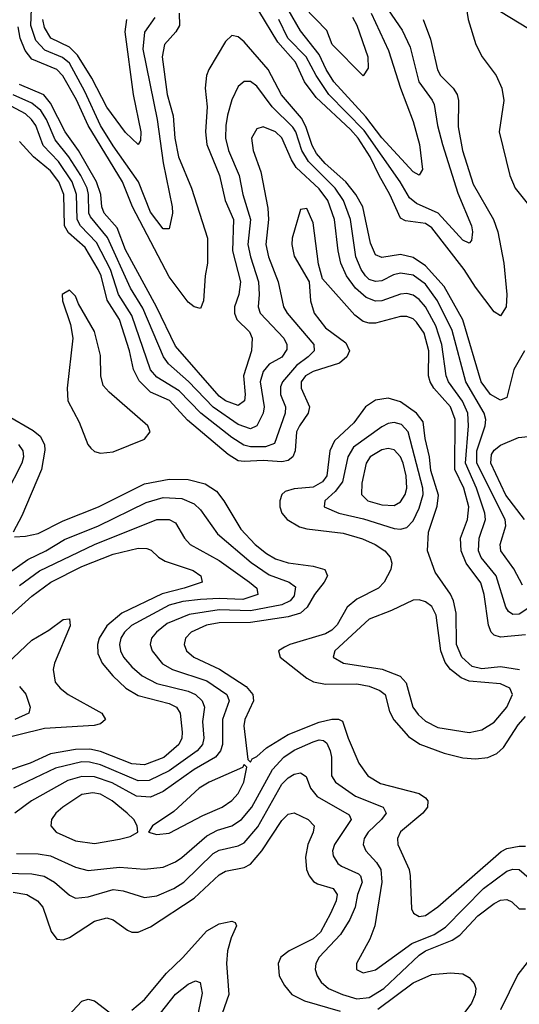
# Model space of a CAD drawing. Header units: inches. Extents: x 990535 to 1117859, y 769386 to 892122.
# Tile 548 of 656: x 1065231 to 1066830, y 833739 to 836889. Entities that reach past the tile are written whole.
import ezdxf

# ---------------------------------------------------------------- set-up
doc = ezdxf.new("R2010")
doc.units = ezdxf.units.IN
doc.header["$MEASUREMENT"] = 0
doc.layers.add('B0863', color=7, linetype='Continuous')

msp = doc.modelspace()

# ---------------------------------------------------------------- linework, layer by layer
at = {"layer": 'B0863', "color": 5}
for points, elevation in [([(1066355.6, 836910), (1066411.2, 836790), (1066449.5, 836669.5), (1066490, 836563.6), (1066511.2, 836490), (1066520.5, 836410), (1066510, 836391.1), (1066490, 836402.2), (1066390, 836510.6), (1066338.6, 836578.6), (1066236.7, 836690), (1066211.6, 836730), (1066190, 836778), (1066130, 836852.9), (1066050.8, 836990.8)], 2540), ([(1065664, 836896), (1065630.9, 836849.1), (1065625, 836795), (1065671.1, 836570), (1065690.7, 836430.7), (1065718.8, 836290), (1065720.4, 836270), (1065710, 836219.7), (1065690, 836219.4), (1065650, 836272.9), (1065610.8, 836370), (1065530, 836485.2), (1065490, 836550.3), (1065439.4, 836659.4), (1065390, 836749.6), (1065368.4, 836768.4), (1065311.7, 836791.7), (1065282.9, 836822.9), (1065266.8, 836870), (1065269.8, 836950)], 2560), ([(1066296.7, 836896.7), (1066310, 836871.3), (1066345.5, 836770), (1066346, 836734), (1066330, 836709.2), (1066231.2, 836810), (1066213.9, 836853.9), (1066140.4, 836930)], 2520), ([(1065741.1, 836910), (1065743, 836870), (1065731.1, 836850), (1065694.4, 836810), (1065687.2, 836770), (1065703.2, 836650), (1065721.8, 836581.8), (1065727.1, 836510), (1065739, 836450), (1065781.3, 836350), (1065831.8, 836190), (1065832.4, 836110), (1065824.6, 836070), (1065819.8, 835990), (1065810, 835964.8), (1065790, 835969.9), (1065770, 835985.7), (1065710, 836066.2), (1065592.5, 836290), (1065560.5, 836370), (1065449.8, 836550), (1065412.4, 836632.4), (1065368.9, 836708.9), (1065349.8, 836729.8), (1065270, 836763.1), (1065248.4, 836790), (1065233, 836830), (1065226.4, 836866.4)], 2580), ([(1066522.3, 836890), (1066546.2, 836826.2), (1066568.1, 836728.1), (1066577.9, 836710), (1066618.2, 836670), (1066631.7, 836650), (1066635.3, 836630), (1066634.1, 836545.9), (1066648.7, 836470), (1066682.9, 836362.9), (1066747.2, 836250), (1066761.9, 836210), (1066780.4, 836110), (1066790.4, 836009.6), (1066788, 835970), (1066770, 835941.4), (1066750, 835954.8), (1066690, 836033), (1066654.2, 836090), (1066550, 836223.1), (1066530, 836237.4), (1066465.7, 836245.7), (1066450, 836253.7), (1066416, 836330), (1066381.3, 836390), (1066353.4, 836450), (1066314, 836510), (1066290, 836537.3), (1066179.7, 836639.7), (1066142.6, 836690), (1066113.5, 836753.5), (1066056.9, 836816.9), (1065996.9, 836916.9)], 2580), ([(1066410, 836920.2), (1066455.3, 836855.3), (1066481.1, 836801.1), (1066508.3, 836690), (1066551.6, 836631.6), (1066557.4, 836617.4), (1066567.9, 836550), (1066584.2, 836490), (1066634, 836334), (1066677.5, 836230), (1066680.9, 836210), (1066677, 836183), (1066670, 836174.3), (1066650, 836183.9), (1066570.2, 836270.2), (1066501, 836301), (1066479.3, 836319.3), (1066448.9, 836370), (1066334, 836534), (1066221.1, 836650), (1066180.2, 836710), (1066147.9, 836770), (1066089.6, 836830), (1066060.8, 836890)], 2560), ([(1065573.1, 836890), (1065567.2, 836850), (1065594.6, 836650), (1065618.4, 836530), (1065617.7, 836502.3), (1065610, 836489.7), (1065570, 836528.4), (1065510, 836608.7), (1065462, 836702), (1065415.6, 836775.6), (1065390, 836800.9), (1065330.9, 836830), (1065310, 836863.6), (1065305.1, 836890)], 2540), ([(1066847.3, 835830), (1066813.1, 835770), (1066790, 835680.5), (1066770, 835672.1), (1066737.6, 835690), (1066708.4, 835730), (1066649.1, 835929.1), (1066590, 836035.6), (1066530, 836101.1), (1066490, 836127.9), (1066450, 836137.3), (1066390, 836127.9), (1066370, 836136.4), (1066354, 836174), (1066329.8, 836289.8), (1066307.3, 836330), (1066274.6, 836370), (1066209, 836429), (1066181.1, 836461.1), (1066166.8, 836486.8), (1066147.4, 836547.4), (1066133.5, 836573.5), (1066068.6, 836648.6), (1066026.8, 836730), (1065950, 836817.9), (1065930, 836833.9), (1065910, 836838.4), (1065890, 836818.8), (1065836.1, 836730), (1065828.8, 836710), (1065824.4, 836670), (1065831.3, 836610), (1065826.1, 836530), (1065830.1, 836490), (1065870.7, 836390), (1065888.4, 836310), (1065915.4, 836250), (1065912.7, 836150), (1065937.6, 836050), (1065932.4, 836010), (1065918.5, 835970), (1065918.7, 835950), (1065926.5, 835930), (1065967, 835890), (1065975.3, 835870), (1065972.6, 835830), (1065946.9, 835750), (1065952.6, 835690), (1065950.4, 835670), (1065930, 835654.6), (1065890, 835669.7), (1065870, 835684.7), (1065730, 835844.5), (1065669.3, 835970), (1065570, 836153), (1065543.2, 836223.2), (1065501.2, 836270), (1065493.9, 836290), (1065490.8, 836330), (1065476.6, 836370), (1065419.1, 836470), (1065377, 836530), (1065330, 836621.6), (1065308.1, 836648.1), (1065230, 836681.7)], 2620), ([(1066840.3, 835080.3), (1066812.6, 835132.6), (1066770.8, 835190), (1066769.5, 835210), (1066786.8, 835270), (1066785, 835290), (1066694.4, 835470), (1066693.9, 835510), (1066721.2, 835590), (1066722.9, 835610), (1066717.5, 835630), (1066659.6, 835730), (1066614.9, 835894.9), (1066568.7, 835990), (1066530, 836042.6), (1066490, 836071.4), (1066450, 836078.1), (1066427.5, 836072.5), (1066390, 836053.5), (1066370, 836050.9), (1066350, 836057.9), (1066338.3, 836070), (1066324.4, 836090), (1066307.5, 836130), (1066290.2, 836250.2), (1066267.9, 836310), (1066241.2, 836350), (1066155, 836435), (1066134.4, 836470), (1066114.6, 836530), (1066105.2, 836545.2), (1066039.6, 836610), (1065990, 836676.3), (1065970, 836691.3), (1065950, 836691.6), (1065930, 836675.1), (1065910, 836633), (1065896.6, 836583.4), (1065890.5, 836550), (1065889.7, 836510), (1065899.2, 836470), (1065933.1, 836390), (1065945.2, 836330), (1065969.5, 836250), (1065961.3, 836170), (1065969.3, 836130), (1065995.5, 836050), (1065998.1, 836010), (1065994.1, 835970), (1066000.5, 835950), (1066076.9, 835870), (1066086.3, 835850), (1066086.5, 835833.5), (1066070, 835809.1), (1066030, 835786.9), (1066010, 835763.4), (1066000.8, 835730), (1066013.6, 835650), (1066010.1, 835630), (1065990.3, 835589.7), (1065970, 835580.5), (1065930, 835593.7), (1065849.8, 835649.8), (1065771.8, 835731.8), (1065707.5, 835787.5), (1065690.9, 835810), (1065625.7, 835965.7), (1065585.4, 836030), (1065512.5, 836192.5), (1065458, 836258), (1065452.8, 836270), (1065451.5, 836330), (1065446.9, 836350), (1065426.2, 836390), (1065388.6, 836450), (1065344.2, 836504.2), (1065316.9, 836570), (1065298.3, 836598.3), (1065270, 836622.3), (1065210, 836649)], 2640), ([(1066890, 835026.8), (1066830, 834987.1), (1066810, 834985.7), (1066795.5, 834995.5), (1066786.8, 835010), (1066756.4, 835110), (1066708.7, 835168.7), (1066699.8, 835190), (1066702.1, 835230), (1066722.4, 835290), (1066720.3, 835310), (1066693.7, 835390), (1066657.6, 835470), (1066667.2, 835590), (1066665.7, 835630), (1066648.6, 835668.6), (1066604.1, 835730), (1066595.9, 835750), (1066582.3, 835850), (1066563.1, 835910), (1066530, 835970.7), (1066510, 835993.9), (1066490, 836007.5), (1066470, 836012.7), (1066450, 836011), (1066390.5, 835989.5), (1066370, 835988.1), (1066339.7, 835999.7), (1066305.7, 836030), (1066276.9, 836070), (1066259.4, 836110), (1066250.2, 836150), (1066239.1, 836250), (1066217.8, 836310), (1066190, 836348.1), (1066116.5, 836416.5), (1066100.7, 836440.7), (1066070, 836510.8), (1066050, 836529.9), (1066010, 836545.9), (1065990, 836540.3), (1065973, 836510), (1065978.8, 836470), (1066002.4, 836402.4), (1066025.5, 836285.5), (1066027.9, 836250), (1066018.5, 836170), (1066027.5, 836130), (1066058, 836050), (1066075.1, 835970), (1066086.8, 835950), (1066172.2, 835850), (1066173.3, 835830), (1066154.7, 835810), (1066117.6, 835782.4), (1066072.1, 835730), (1066065.4, 835714.6), (1066066.1, 835690), (1066081.9, 835650), (1066080.4, 835630), (1066046.9, 835533.1), (1066017.7, 835522.3), (1065970, 835522.7), (1065948.3, 835528.3), (1065910, 835552.4), (1065810.4, 835630.4), (1065741.7, 835701.7), (1065670, 835745.7), (1065650, 835768.5), (1065590, 835943), (1065547.3, 836010), (1065521.6, 836090), (1065476.5, 836176.5), (1065425.5, 836230), (1065415, 836250), (1065413, 836330), (1065398.7, 836370), (1065354.8, 836434.8), (1065306.3, 836486.3), (1065282.4, 836550), (1065269.3, 836570), (1065250, 836587.3), (1065156.6, 836636.6)], 2660), ([(1066850, 834921.5), (1066770, 834913.6), (1066750, 834919.7), (1066740.7, 834930), (1066732.1, 834952.1), (1066718.2, 835050), (1066707.1, 835087.1), (1066660.2, 835150), (1066643.7, 835190), (1066641.9, 835230), (1066664.6, 835290), (1066668.3, 835330), (1066652.5, 835390), (1066623.7, 835450), (1066624.5, 835610), (1066610.4, 835650), (1066556.6, 835710), (1066544.6, 835730), (1066539.4, 835750), (1066540.3, 835830), (1066525.7, 835885.7), (1066501.6, 835921.6), (1066490, 835932.3), (1066470, 835939.7), (1066450, 835939.5), (1066370, 835918), (1066350, 835918), (1066330, 835923.9), (1066304.1, 835944.1), (1066200, 836060), (1066187.2, 836107.2), (1066170, 836239.5), (1066150, 836285.1), (1066130, 836281.2), (1066103.3, 836190), (1066101.9, 836170), (1066110, 836132.2), (1066157.2, 836050), (1066162.2, 835990), (1066174, 835950), (1066210, 835903.3), (1066275.3, 835855.3), (1066286.6, 835830), (1066278.5, 835810), (1066254.8, 835790), (1066170, 835763.1), (1066146.3, 835750), (1066132.3, 835730), (1066131.9, 835710), (1066158.8, 835650), (1066154.9, 835630), (1066126.3, 835590), (1066117.6, 835570), (1066112.9, 835510), (1066105.8, 835490), (1066090, 835478.7), (1066070, 835474.2), (1066010, 835479.1), (1065950, 835475.1), (1065930, 835478.2), (1065898.3, 835498.3), (1065768.2, 835608.2), (1065710.7, 835670.7), (1065650, 835697.7), (1065613.5, 835733.5), (1065594.8, 835770), (1065582.5, 835830), (1065550.4, 835930), (1065511.5, 835991.5), (1065491.6, 836070), (1065482.6, 836090), (1065440.3, 836160.3), (1065387, 836207), (1065374.8, 836230), (1065372.3, 836330), (1065356.1, 836370), (1065330, 836405.5), (1065275.3, 836450), (1065230, 836498.8)], 2680), ([(1066830.7, 834809.3), (1066770, 834819), (1066710, 834811.8), (1066679.7, 834819.7), (1066646.7, 834850), (1066629.7, 834890), (1066628.6, 834990), (1066619.7, 835030), (1066610, 835050.9), (1066561.1, 835121.1), (1066536, 835190), (1066539.2, 835250), (1066567.8, 835332.2), (1066572.1, 835367.9), (1066546.6, 835446.6), (1066543.1, 835490), (1066529, 835549), (1066522.6, 835602.6), (1066501.5, 835630), (1066450, 835666.8), (1066410, 835678.2), (1066370, 835672.1), (1066337.5, 835650), (1066300.3, 835599.7), (1066238.2, 835541.8), (1066224.3, 835510), (1066213.9, 835430), (1066199.9, 835410), (1066170, 835393.7), (1066110, 835388.6), (1066080.8, 835379.2), (1066070, 835369.7), (1066063.6, 835350), (1066063.4, 835330), (1066070.6, 835310), (1066087.3, 835290), (1066126.3, 835266.3), (1066150, 835259.9), (1066266.5, 835246.5), (1066328.5, 835228.5), (1066368.7, 835210), (1066399.5, 835190), (1066417, 835170), (1066422.7, 835150), (1066419.4, 835130), (1066397.8, 835090), (1066379.5, 835070), (1066310, 835035.2), (1066279, 835010), (1066246.9, 834953.1), (1066230, 834935.8), (1066210, 834924.3), (1066095.2, 834890), (1066078.6, 834881.4), (1066059.7, 834870), (1066065.2, 834850), (1066150, 834782.1), (1066171.2, 834771.2), (1066210, 834763.5), (1066310, 834764.1), (1066350, 834756.5), (1066383.4, 834743.4), (1066400.4, 834730), (1066415.3, 834675.3), (1066428.9, 834648.9), (1066475.8, 834595.8), (1066511.5, 834571.5), (1066590, 834543), (1066650, 834527.9), (1066690, 834524.4), (1066730, 834528.4), (1066758.7, 834541.3), (1066779.9, 834560.1), (1066827.1, 834632.9), (1066850, 834660.1)], 2720), ([(1065190, 835623.9), (1065274.6, 835574.6), (1065296.6, 835556.6), (1065310.1, 835530.1), (1065311.8, 835511.8), (1065300.6, 835450), (1065238.2, 835301.8), (1065210.4, 835250)], 2680), ([(1066846.6, 835290), (1066787.6, 835367.6), (1066739.6, 835470), (1066741.8, 835498.2), (1066750, 835511.9), (1066770, 835527.3), (1066827.9, 835552.1), (1066890, 835558.7)], 2620), ([(1065227.3, 835530), (1065241.1, 835510), (1065243.3, 835490), (1065237.8, 835470), (1065188, 835372)], 2660), ([(1065214.8, 835234.8), (1065250, 835236.6), (1065290, 835245.4), (1065370, 835285.4), (1065483.7, 835330), (1065630, 835404.4), (1065710, 835418.5), (1065770, 835417.7), (1065824.3, 835404.3), (1065860.6, 835380.6), (1065884.9, 835350), (1065939, 835259), (1065984.7, 835210), (1066021, 835181), (1066050, 835164.5), (1066090, 835150.9), (1066170, 835140.9), (1066207.5, 835130), (1066216, 835110), (1066205.6, 835090), (1066174.6, 835050), (1066150.8, 835009.2), (1066129.7, 834990.3), (1066090, 834978.4), (1065970, 834960), (1065870, 834959.6), (1065828.5, 834951.5), (1065779.8, 834930), (1065761.9, 834910), (1065757.9, 834890), (1065765.4, 834870), (1065788, 834850), (1065870.8, 834810.8), (1065955.5, 834755.5), (1065977.8, 834730), (1065978.9, 834710), (1065951.4, 834650), (1065948.9, 834630), (1065961.7, 834521.7), (1065970, 834513.4), (1065975.2, 834524.8), (1065990, 834532.1), (1066020.9, 834559.1), (1066090, 834602.3), (1066190, 834642.1), (1066230, 834651.5), (1066251.6, 834651.6), (1066264.4, 834644.4), (1066282.1, 834590), (1066316.2, 834510), (1066345.9, 834470), (1066385.8, 834445.8), (1066510, 834413.8), (1066530, 834399.7), (1066537.5, 834390), (1066536.4, 834370), (1066521.4, 834350), (1066450, 834291.2), (1066440.8, 834270), (1066441.9, 834250), (1066477.2, 834170), (1066481.3, 834150), (1066485, 834045), (1066491.1, 834031.1), (1066510, 834019.6), (1066530, 834022.7), (1066570, 834051.3), (1066772.6, 834227.4), (1066790, 834237.3), (1066830, 834245.3), (1066850, 834244.6)], 2680), ([(1065187.2, 835112.8), (1065257.5, 835162.5), (1065314.5, 835190), (1065374.1, 835225.9), (1065483.6, 835270), (1065635.4, 835344.6), (1065690, 835360.1), (1065750, 835357.4), (1065790, 835340.1), (1065810, 835321.4), (1065863.8, 835243.8), (1065972, 835152), (1066030, 835112.5), (1066093.6, 835090), (1066114.4, 835074.4), (1066110, 835046), (1066096.9, 835030), (1066070, 835017.2), (1065970, 834997.4), (1065870, 835000.8), (1065773.6, 834986.4), (1065702.7, 834957.3), (1065668.5, 834930), (1065653, 834910), (1065648.4, 834890), (1065654.6, 834870), (1065688.5, 834828.5), (1065720.6, 834810), (1065830, 834773.9), (1065893.6, 834730), (1065901.6, 834710), (1065879.8, 834650), (1065879.7, 834570), (1065874, 834550), (1065857.8, 834530), (1065790, 834490.2), (1065690, 834419.5), (1065650, 834401.6), (1065605.1, 834405.1), (1065527.2, 834447.2), (1065470, 834466.7), (1065430, 834467.3), (1065385.4, 834454.6), (1065268.8, 834390), (1065215.6, 834350)], 2660), ([(1065230, 835079.2), (1065294.2, 835125.8), (1065470.3, 835209.7), (1065670, 835290.4), (1065710, 835290.5), (1065730, 835279.4), (1065758.9, 835230), (1065776.6, 835210), (1065870, 835158.9), (1065966.3, 835090), (1065989.6, 835070), (1065993, 835050), (1065945.7, 835034.3), (1065870, 835037.2), (1065810, 835033.8), (1065752.8, 835027.2), (1065710, 835015.8), (1065589.1, 834950.9), (1065566.4, 834930), (1065554.5, 834910), (1065550.1, 834890), (1065553.4, 834870), (1065563.4, 834850), (1065590, 834818.2), (1065623.4, 834790), (1065670, 834765.3), (1065770, 834741.3), (1065793.3, 834730), (1065815.6, 834710), (1065822.2, 834690), (1065815.8, 834644.2), (1065820.5, 834590), (1065816, 834570), (1065798.7, 834550), (1065710, 834486.1), (1065645.4, 834454.6), (1065610, 834454.1), (1065490, 834504.8), (1065454.2, 834514.2), (1065430, 834514.7), (1065346, 834494), (1065211.5, 834430)], 2640), ([(1065150, 834938.3), (1065270, 835044.8), (1065330.5, 835089.5), (1065430, 835139.9), (1065530, 835179.4), (1065610, 835198.5), (1065637.5, 835197.5), (1065652.1, 835192.1), (1065675.5, 835170), (1065697, 835157), (1065786.4, 835126.4), (1065810.9, 835110), (1065814.7, 835090), (1065757.3, 835070), (1065687.4, 835052.6), (1065557.6, 834990), (1065509.8, 834950), (1065485.8, 834910), (1065479.9, 834890), (1065481, 834861), (1065494.6, 834830), (1065528.8, 834790), (1065570.9, 834750.9), (1065610, 834726.9), (1065710, 834700.9), (1065733, 834690), (1065744.8, 834670), (1065750.9, 834610), (1065750.5, 834590), (1065739.9, 834570), (1065691.9, 834528.1), (1065630, 834505), (1065590, 834508.4), (1065490, 834548.3), (1065455.4, 834555.4), (1065410, 834554.2), (1065330, 834540.3), (1065264.4, 834510), (1065178.8, 834481.2)], 2620), ([(1065190, 834828.6), (1065270, 834904), (1065324.5, 834935.5), (1065370, 834970.1), (1065390, 834971.9), (1065392.8, 834950), (1065342.6, 834830), (1065338, 834810), (1065345, 834770), (1065360.1, 834750), (1065386.4, 834730), (1065493.7, 834670), (1065505.9, 834650), (1065490, 834636.1), (1065469.4, 834630.6), (1065310, 834621.7), (1065140.3, 834579.7)], 2580), ([(1065230, 834755.8), (1065250.8, 834730.8), (1065264.9, 834690), (1065260.3, 834670), (1065215.3, 834650)], 2560), ([(1065221.3, 834221.3), (1065290, 834220.2), (1065330, 834214.1), (1065410, 834178.3), (1065450, 834167.5), (1065550, 834178), (1065630, 834171.4), (1065690, 834177.6), (1065730, 834194.5), (1065750, 834208.8), (1065830, 834278.4), (1065864.2, 834295.8), (1065910, 834310.4), (1065941.3, 834330), (1065973.9, 834370), (1066039.9, 834490), (1066076, 834530), (1066110, 834551.9), (1066170, 834579), (1066190, 834585.1), (1066203, 834583), (1066214, 834574), (1066224.7, 834550), (1066229.2, 834530), (1066229.2, 834470), (1066241.8, 834450), (1066305.4, 834405.4), (1066394.3, 834370), (1066403.9, 834350), (1066389.6, 834330), (1066346.4, 834290), (1066333.3, 834270), (1066330.1, 834250), (1066338.9, 834230), (1066372.7, 834192.7), (1066386.5, 834170), (1066390.1, 834130.1), (1066367.9, 833990), (1066352.3, 833947.7), (1066309.5, 833870), (1066309.4, 833850), (1066330, 833839.8), (1066370, 833848.8), (1066486.7, 833933.3), (1066557.3, 833962.7), (1066594, 833986), (1066715.2, 834110), (1066790, 834165.2), (1066810, 834171.6), (1066830, 834170.1), (1066870, 834134.6)], 2660), ([(1065140, 834160), (1065270, 834156.8), (1065309.2, 834149.2), (1065342.6, 834130), (1065390, 834087.7), (1065410, 834079.1), (1065450, 834083), (1065530, 834106.6), (1065562.5, 834102.5), (1065630, 834080.4), (1065670, 834085.8), (1065723.9, 834110), (1065756.2, 834130), (1065850, 834221), (1065870, 834232.1), (1065930, 834245.8), (1065950, 834255.2), (1065993.4, 834306.6), (1066070, 834443.3), (1066090, 834463.3), (1066110, 834475.4), (1066130, 834479.8), (1066147.7, 834467.7), (1066162.3, 834430), (1066183.4, 834403.4), (1066285.4, 834345.4), (1066291.6, 834330), (1066238.7, 834250), (1066232.6, 834230), (1066234.5, 834214.5), (1066249.4, 834190), (1066261.2, 834181.2), (1066316, 834156), (1066322.2, 834150), (1066327, 834130), (1066312.8, 834090), (1066304.9, 834050), (1066288, 834010), (1066257.9, 833962.1), (1066189.6, 833890), (1066178.9, 833870), (1066177.2, 833850), (1066182.8, 833830), (1066195.7, 833810), (1066219.8, 833790), (1066264.1, 833770), (1066310, 833756.7), (1066350, 833760.8), (1066397, 833790), (1066510, 833896.7), (1066530, 833910.3), (1066615.4, 833944.6), (1066640.2, 833959.8), (1066698, 834022), (1066750, 834061.3), (1066770, 834072.3), (1066790, 834074.2), (1066806.7, 834066.7), (1066830, 834044.5), (1066850, 834044.6)], 2640), ([(1065210, 834097.4), (1065254.2, 834090), (1065288.1, 834070), (1065305, 834050), (1065332.1, 833972.1), (1065350, 833947.6), (1065370, 833945.4), (1065390, 833953.2), (1065470, 834005.4), (1065510, 834015.2), (1065530, 834009.5), (1065576, 833976), (1065590, 833970.1), (1065610, 833970.1), (1065650, 833986.7), (1065790, 834079), (1065870, 834153.6), (1065890, 834164.9), (1065950, 834176.2), (1065970, 834187.3), (1066006.4, 834230), (1066070, 834327.4), (1066090, 834347.8), (1066110, 834352.1), (1066154, 834330), (1066173.6, 834310), (1066170.6, 834290), (1066152.9, 834250), (1066145.4, 834210), (1066149.6, 834170), (1066158, 834150), (1066171.6, 834131.6), (1066184.2, 834124.2), (1066234.3, 834110), (1066246.8, 834090), (1066243.7, 834070), (1066226.2, 834030), (1066194.2, 833970), (1066170, 833948), (1066093.2, 833910), (1066066.6, 833890), (1066058.3, 833870), (1066061.4, 833830), (1066078.7, 833798.7), (1066101.7, 833770), (1066143.2, 833750), (1066256.6, 833716.6)], 2620), ([(1065590, 833720.4), (1065630, 833754.8), (1065701.3, 833838.7), (1065752.4, 833887.6), (1065830, 833973.8), (1065870, 833996.3), (1065910, 834005.5), (1065920.5, 834000.5), (1065924.7, 833990), (1065907.8, 833952.2), (1065896.5, 833910), (1065893.4, 833870), (1065900.4, 833770), (1065879.1, 833710)], 2580), ([(1066870, 833892), (1066825.6, 833834.4), (1066770, 833720.9)], 2640), ([(1065617.8, 833630), (1065730, 833771.6), (1065770, 833803.7), (1065793.9, 833813.9), (1065808.9, 833808.9), (1065814.6, 833774.6), (1065797.9, 833690)], 2560), ([(1066376.9, 833723.1), (1066490, 833807.4), (1066550, 833834), (1066610, 833840.1), (1066650, 833836.5), (1066670, 833825.3), (1066685.7, 833805.7), (1066691.3, 833790), (1066689.4, 833770), (1066676.8, 833743.2), (1066607.9, 833650)], 2620), ([(1065370, 833684.6), (1065430, 833748.8), (1065450, 833755.9), (1065470, 833750.1), (1065530, 833704.8)], 2580)]:
    msp.add_lwpolyline(points, dxfattribs=dict(at, elevation=elevation))
for points, elevation in [([(1066690, 836956.5), (1066670, 836956.4), (1066663.6, 836950), (1066660.2, 836930), (1066666.8, 836890), (1066690.6, 836810), (1066711.6, 836770), (1066756.1, 836710), (1066774.7, 836670), (1066780.5, 836630), (1066766.2, 836530), (1066799.5, 836390), (1066817.1, 836350), (1066890, 836259.6), (1066910, 836275.2), (1066937.7, 836350), (1066970.4, 836530), (1066986, 836590), (1066990.7, 836670), (1066975.7, 836730), (1066950, 836779.9), (1066890, 836841.7), (1066710, 836949.9)], 2620), ([(1065390, 836023.9), (1065366.9, 836010), (1065367.9, 835990), (1065393.3, 835913.3), (1065401, 835870), (1065383.5, 835710), (1065385.3, 835670), (1065421.4, 835601.4), (1065449.4, 835529.4), (1065458.3, 835518.3), (1065470, 835507.3), (1065490, 835501.9), (1065530, 835506.8), (1065630, 835546.9), (1065648.4, 835570), (1065640.8, 835590), (1065516.9, 835696.9), (1065498.7, 835718.7), (1065490.6, 835750), (1065490, 835814.7), (1065470, 835891.5), (1065419.7, 835979.7), (1065410, 836004.4)], 2720), ([(1066430, 835600.7), (1066410, 835597.1), (1066390, 835586.5), (1066299, 835521), (1066281, 835490), (1066263.8, 835410), (1066240.8, 835379.2), (1066207.3, 835350), (1066205.6, 835330), (1066252.7, 835310), (1066331.6, 835291.6), (1066430, 835261), (1066450, 835259), (1066470, 835264.4), (1066490, 835286.1), (1066510, 835325.9), (1066522.5, 835370), (1066521, 835390), (1066474.6, 835570), (1066453.5, 835593.5)], 2740), ([(1066410, 835516.8), (1066390, 835512.9), (1066352.5, 835490), (1066340.4, 835470), (1066325.8, 835405.8), (1066325.2, 835370), (1066345.8, 835350), (1066390, 835336.4), (1066430, 835335), (1066450, 835346.8), (1066464.6, 835370), (1066470.2, 835390), (1066468.5, 835430), (1066458.2, 835470), (1066450, 835490), (1066430, 835512.5)], 2760), ([(1066510, 835033.2), (1066490, 835032.3), (1066421.2, 834998.8), (1066350, 834971.4), (1066240.2, 834870), (1066234.7, 834850), (1066267.2, 834830), (1066391.6, 834811.6), (1066449.2, 834789.2), (1066467.9, 834767.9), (1066489.6, 834689.6), (1066506.1, 834666.1), (1066530, 834644.5), (1066570, 834624.3), (1066670, 834608.1), (1066710, 834617.3), (1066750, 834641.5), (1066790.3, 834690), (1066808.6, 834730), (1066799.8, 834750), (1066770, 834764.6), (1066670, 834772.8), (1066643.8, 834783.8), (1066609.7, 834809.7), (1066593, 834833), (1066579.4, 834870), (1066564.3, 834984.3), (1066550, 835011.4), (1066530, 835026.6)], 2740), ([(1065950, 834506.6), (1065943.7, 834496.3), (1065837.8, 834450), (1065805, 834430), (1065724, 834356), (1065655.8, 834310), (1065642.8, 834290), (1065670, 834282.4), (1065710, 834286.9), (1065816.9, 834343.1), (1065878.9, 834370), (1065910, 834390.8), (1065930, 834413.8), (1065948.5, 834450), (1065957.7, 834497.7)], 2680), ([(1065464.8, 834415.2), (1065430, 834409.9), (1065369.4, 834370), (1065346.7, 834350), (1065332.4, 834330), (1065330.2, 834310), (1065348.1, 834290), (1065410, 834261.5), (1065470, 834253.5), (1065550, 834266.9), (1065584.6, 834275.4), (1065609.6, 834290), (1065607.3, 834310), (1065596.4, 834330), (1065574.8, 834350), (1065526.7, 834390), (1065490, 834411.1)], 2680)]:
    msp.add_lwpolyline(points, close=True, dxfattribs=dict(at, elevation=elevation))

doc.saveas('drawing.dxf')
